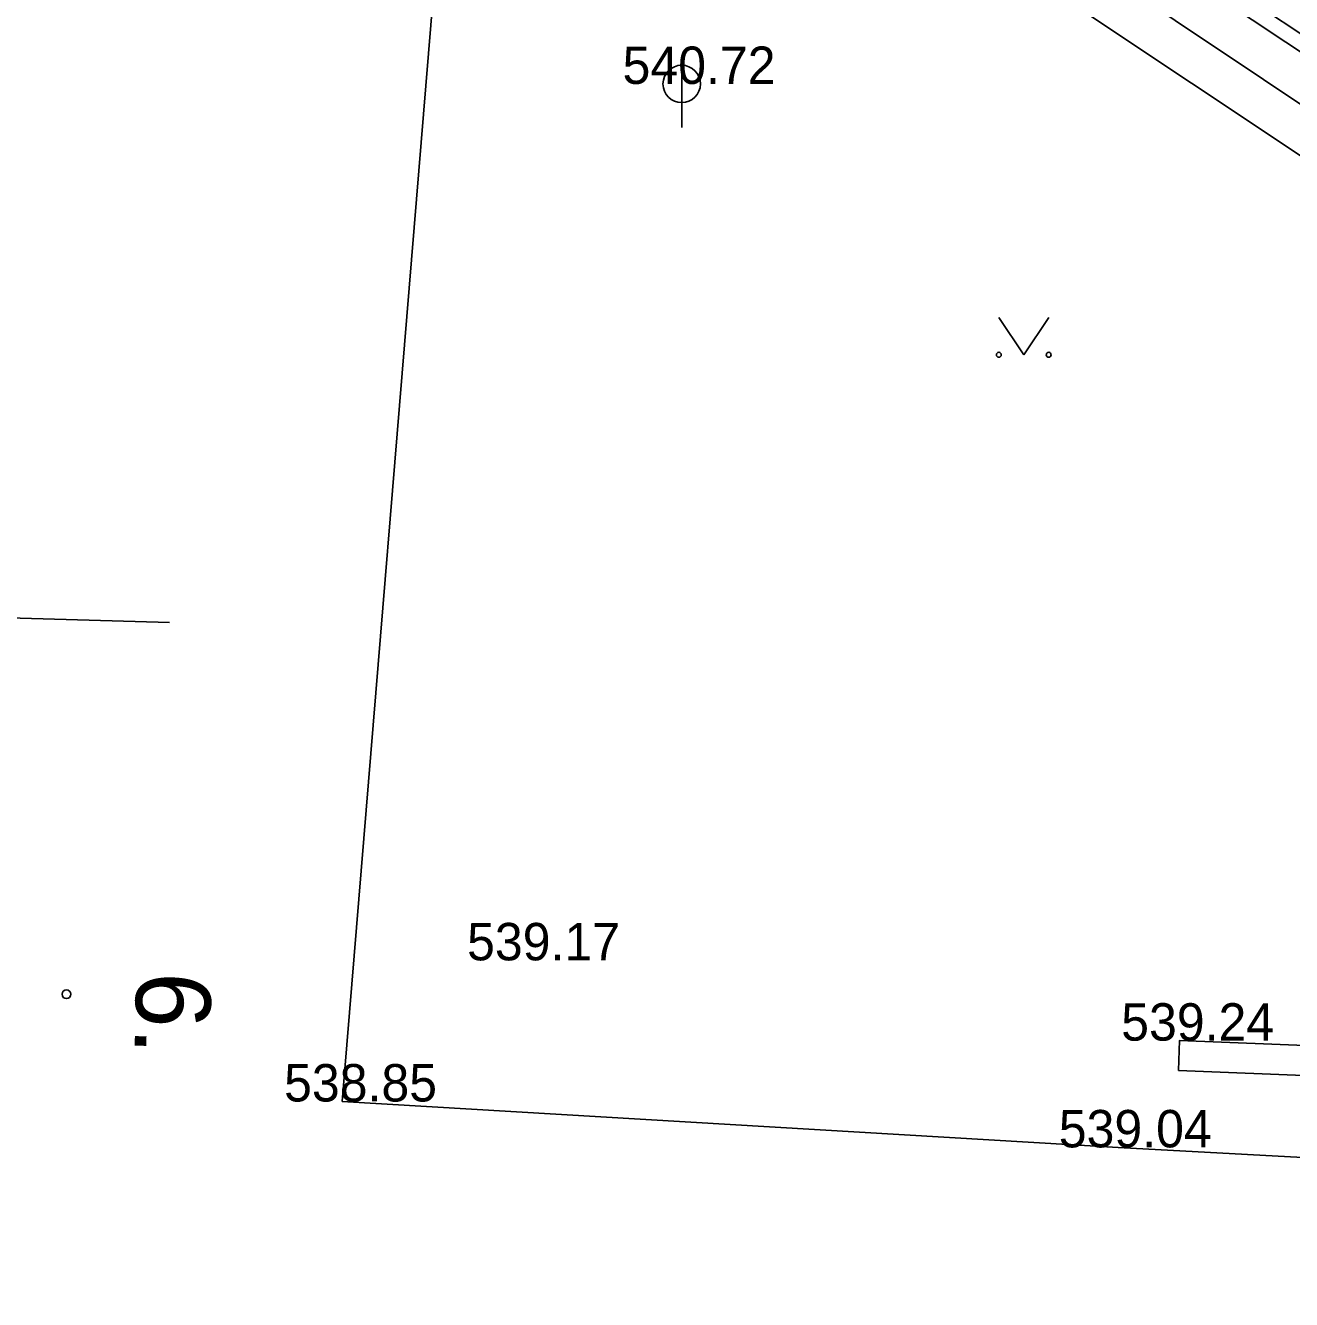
# Model space of a CAD drawing. Extents: x -669393 to -668650, y -1126925 to -1126294.
# Drawn here: x -668930.79 to -668905.4, y -1126661.51 to -1126635.97 of the extents above; entities that cross this region are included whole.
import ezdxf

# ---------------------------------------------------------------- set-up
doc = ezdxf.new("R2010")
doc.units = 0
for name, color, linetype in [('G_Bod_tecka', 7, 'Continuous'), ('G_Bod_vyska', 7, 'Continuous'), ('G_Budovy-znacky', 7, 'Continuous'), ('G_Budovy_Objekty', 7, 'Continuous'), ('G_Cisla_orientacni', 7, 'Continuous'), ('G_Plochy_zpevnene', 7, 'Continuous'), ('G_Ploty', 7, 'Continuous'), ('G_Site-kanalizace', 7, 'Continuous'), ('G_Zabradli_Svodidla', 7, 'Continuous'), ('G_Zelen-Znacky', 7, 'Continuous')]:
    doc.layers.add(name, color=color, linetype=linetype)

msp = doc.modelspace()

# ---------------------------------------------------------------- linework, layer by layer
at = {"layer": 'G_Bod_tecka'}
for p, q in [((-668917.63, -1126637.14), (-668917.63, -1126637.14)), ((-668920.91, -1126654.71), (-668920.91, -1126654.71)), ((-668907.65, -1126656.32), (-668907.65, -1126656.32)), ((-668924.44, -1126657.54), (-668924.44, -1126657.54)), ((-668908.88, -1126658.46), (-668908.88, -1126658.46))]:
    msp.add_line(p, q, dxfattribs=at)
at = {"layer": 'G_Budovy-znacky'}
msp.add_circle((-668929.97, -1126655.39), 0.0875, dxfattribs=at)
at = {"layer": 'G_Budovy_Objekty'}
msp.add_line((-668927.9, -1126647.94), (-668932.9, -1126647.79), dxfattribs=at)
at = {"layer": 'G_Plochy_zpevnene'}
msp.add_line((-668886.35, -1126649.05), (-668914.28, -1126630.47), dxfattribs=at)
for points in [[(-668895.85, -1126644.82), (-668930.54, -1126621.71)], [(-668895.31, -1126644.16), (-668914.82, -1126631.13)]]:
    msp.add_lwpolyline(points, dxfattribs=at)
at = {"layer": 'G_Ploty'}
for p, q in [((-668924.44, -1126657.54), (-668922.6, -1126635.2)), ((-668907.67, -1126656.92), (-668879.57, -1126658.03))]:
    msp.add_line(p, q, dxfattribs=at)
for points in [[(-668907.67, -1126656.92), (-668907.65, -1126656.32), (-668879.55, -1126657.43), (-668879.57, -1126658.03)], [(-668856.29, -1126661.51), (-668881.95, -1126659.92), (-668908.88, -1126658.46), (-668924.44, -1126657.54)]]:
    msp.add_lwpolyline(points, dxfattribs=at)
at = {"layer": 'G_Site-kanalizace'}
msp.add_lwpolyline([(-668917.63, -1126636.765), (-668917.63, -1126638.015)], dxfattribs=at)
msp.add_circle((-668917.63, -1126637.14), 0.375, dxfattribs=at)
at = {"layer": 'G_Zabradli_Svodidla'}
msp.add_line((-668886.44, -1126648.63), (-668914.11, -1126630.22), dxfattribs=at)
at = {"layer": 'G_Zelen-Znacky'}
for points in [[(-668911.27, -1126641.82), (-668910.77, -1126642.57)], [(-668910.77, -1126642.57), (-668910.27, -1126641.82)]]:
    msp.add_lwpolyline(points, dxfattribs=at)
for centre in [(-668911.27, -1126642.57), (-668910.27, -1126642.57)]:
    msp.add_circle(centre, 0.05, dxfattribs=at)

# ---------------------------------------------------------------- texts
at = {"layer": 'G_Bod_vyska'}
for s, p in [('540.72', (-668918.816, -1126637.14)), ('539.17', (-668921.934, -1126654.71)), ('539.24', (-668908.816, -1126656.32)), ('538.85', (-668925.604, -1126657.54)), ('539.04', (-668910.068, -1126658.46))]:
    msp.add_text(s, height=0.75, dxfattribs=at).set_placement(p)
at = {"layer": 'G_Cisla_orientacni'}
msp.add_text('6.', height=1.5, rotation=268.4206, dxfattribs=at).set_placement((-668928.56, -1126654.93))

doc.saveas('drawing.dxf')
